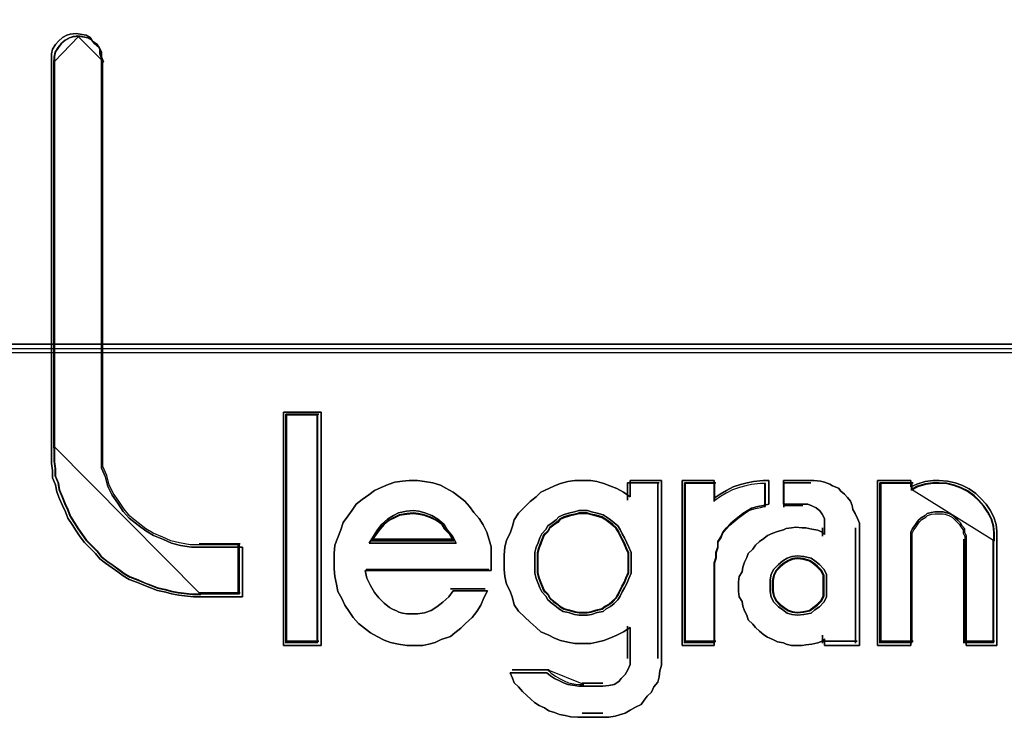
# Model space of a CAD drawing. Header units: millimetres. Extents: x -1290 to 1795, y -4192 to -1311.
# Tile 328 of 656: x 1505.68 to 1507.7, y -3719.06 to -3717.63. Entities that reach past the tile are written whole.
import ezdxf

# ---------------------------------------------------------------- set-up
doc = ezdxf.new("R2010")
doc.units = ezdxf.units.MM
doc.layers.add('30', color=7, linetype='Continuous')
doc.layers.add('45', color=7, linetype='Continuous')
doc.layers.add('Aparatura', color=7, linetype='Continuous', lineweight=13)

# ---------------------------------------------------------------- blocks, each defined once
blk = doc.blocks.new('*U238')
at = {"layer": '45', "color": 7}
for points in [[(694.8097, -438.848961), (694.857937, -438.88439), (694.882056, -438.931629), (694.882056, -438.978867), (694.900145, -439.026106), (694.900145, -443.017762), (694.900145, -443.118144), (694.900145, -443.218526), (694.942352, -443.313003), (694.96647, -443.40748), (695.008678, -443.496053), (695.068974, -443.57872), (695.12324, -443.661388), (695.183536, -443.732245), (695.273981, -443.803103), (695.352366, -443.862151), (695.430751, -443.90939), (695.533254, -443.950724), (695.617669, -443.986153), (695.708113, -444.009772), (695.822676, -444.027486), (695.925179, -444.027486), (696.341223, -444.027486), (696.341223, -444.535301), (695.925179, -444.535301), (695.840765, -444.535301), (695.780468, -444.529396), (695.690024, -444.517586), (695.617669, -444.505777), (695.557373, -444.488062), (695.472958, -444.470348), (695.412662, -444.446728), (695.334277, -444.417204), (695.267951, -444.38768), (695.183536, -444.358156), (695.12324, -444.322727), (695.068974, -444.281393), (695.008678, -444.24006), (694.942352, -444.192821), (694.882056, -444.145583), (694.839848, -444.092439), (694.785582, -444.039296), (694.725286, -443.980248), (694.683078, -443.9212), (694.640871, -443.862151), (694.598664, -443.797198), (694.556457, -443.732245), (694.532338, -443.667292), (694.50219, -443.602339), (694.472042, -443.531482), (694.441894, -443.460624), (694.429835, -443.389766), (694.399687, -443.318908), (694.399687, -443.242146), (694.387627, -443.171288), (694.387627, -443.094525), (694.387627, -443.017762), (694.387627, -439.026106), (694.387627, -438.978867), (694.399687, -438.931629), (694.429835, -438.88439), (694.459983, -438.848961), (694.50219, -438.813532), (694.544397, -438.789913), (694.580575, -438.778103), (694.640871, -438.772198), (694.683078, -438.778103), (694.743375, -438.789913), (694.785582, -438.813532), (694.8097, -438.848961)], [(695.189174, -443.71023), (695.130757, -443.640123), (695.078181, -443.558331), (695.019764, -443.476539), (694.978872, -443.388905), (694.955505, -443.295429), (694.914613, -443.201952), (694.914613, -443.102634), (694.914613, -443.003315), (694.914613, -439.053937), (694.897088, -439.007199), (694.897088, -438.960461), (694.873721, -438.913723), (694.826988, -438.878669), (694.803621, -438.843615), (694.762729, -438.820246), (694.704312, -438.808562), (694.66342, -438.80272), (694.605003, -438.808562), (694.569953, -438.820246), (694.529061, -438.843615), (694.488169, -438.878669), (694.45896, -438.913723), (694.429752, -438.960461), (694.418068, -439.007199), (694.418068, -439.053937), (694.418068, -443.003315), (694.418068, -443.079265), (694.418068, -443.155214), (694.429752, -443.225321), (694.429752, -443.301271), (694.45896, -443.371378), (694.470644, -443.441486), (694.499852, -443.511593), (694.529061, -443.5817), (694.558269, -443.645965), (694.581636, -443.71023), (694.622528, -443.774495), (694.66342, -443.83876), (694.704312, -443.897183), (694.745204, -443.955606), (694.803621, -444.014028), (694.856196, -444.066609), (694.897088, -444.119189), (694.955505, -444.165928), (695.019764, -444.212666), (695.078181, -444.253562), (695.130757, -444.294458), (695.189174, -444.329511), (695.270958, -444.358723), (695.335216, -444.387934), (695.411159, -444.417145), (695.469576, -444.440515), (695.55136, -444.458041), (695.609777, -444.475568), (695.679877, -444.487253), (695.767503, -444.498937), (695.82592, -444.50478), (695.907704, -444.50478), (696.310782, -444.50478), (696.310782, -444.002344), (695.907704, -444.002344), (695.808395, -444.002344), (695.697402, -443.984817), (695.609777, -443.961448), (695.527993, -443.926394), (695.428684, -443.885498), (695.352742, -443.83876), (695.276799, -443.780337), (695.189174, -443.71023)], [(697.147013, -442.644788), (697.147013, -445.032615), (696.762025, -445.032615), (696.762025, -442.644788), (697.147013, -442.644788)], [(697.147013, -445.032615), (697.147013, -442.644788), (696.762025, -442.644788), (696.762025, -445.032615), (697.147013, -445.032615)], [(697.147013, -442.644788), (696.762025, -442.644788), (696.762025, -445.032615), (697.147013, -445.032615), (697.147013, -442.644788)], [(697.147013, -445.032615), (697.147013, -442.644788), (696.762025, -442.644788), (696.762025, -445.032615), (697.147013, -445.032615)], [(696.785303, -442.668127), (696.785303, -445.009275), (696.785303, -442.668127)], [(696.785303, -442.668127), (697.123735, -442.668127), (696.785303, -442.668127)], [(697.114782, -445.002094), (697.114782, -442.675309), (696.792465, -442.675309), (696.792465, -445.002094), (697.114782, -445.002094)], [(697.114782, -442.675309), (696.792465, -442.675309), (696.792465, -445.002094), (697.114782, -445.002094), (697.114782, -442.675309)], [(697.114782, -445.002094), (697.114782, -442.675309), (696.792465, -442.675309), (696.792465, -445.002094), (697.114782, -445.002094)], [(697.105829, -442.668127), (697.105829, -445.009275), (697.105829, -442.668127)], [(698.205069, -443.357119), (698.290151, -443.36926), (698.369157, -443.393543), (698.423853, -443.423896), (698.496781, -443.46639), (698.557555, -443.508885), (698.618328, -443.55745), (698.666947, -443.612086), (698.709488, -443.672792), (698.764184, -443.733499), (698.806726, -443.800276), (698.84319, -443.873123), (698.867499, -443.952041), (698.885731, -444.024889), (698.885731, -444.103807), (698.885731, -444.188796), (698.885731, -444.267715), (697.597334, -444.267715), (697.615566, -444.346633), (697.65203, -444.419481), (697.694571, -444.492328), (697.737113, -444.546964), (697.791809, -444.6016), (697.846505, -444.644094), (697.876892, -444.662306), (697.919433, -444.680518), (697.943743, -444.692659), (697.980207, -444.704801), (698.022748, -444.710871), (698.06529, -444.710871), (698.089599, -444.710871), (698.13214, -444.710871), (698.205069, -444.69873), (698.271919, -444.674447), (698.332693, -444.638024), (698.393466, -444.589458), (698.45424, -444.534823), (698.496781, -444.474116), (698.849267, -444.474116), (698.812803, -444.546964), (698.782416, -444.619812), (698.739875, -444.686589), (698.691256, -444.747295), (698.624405, -444.808001), (698.575787, -444.856567), (698.515013, -444.905132), (698.472472, -444.941555), (698.375234, -444.971909), (698.314461, -445.002262), (698.24761, -445.020474), (698.186836, -445.032615), (698.089599, -445.032615), (698.022748, -445.032615), (697.937665, -445.020474), (697.85866, -445.002262), (697.791809, -444.977979), (697.718881, -444.941555), (697.65203, -444.905132), (697.591257, -444.856567), (697.530483, -444.808001), (697.475787, -444.747295), (697.433246, -444.686589), (697.390704, -444.619812), (697.360317, -444.553035), (697.317776, -444.480187), (697.305621, -444.407339), (697.287389, -444.328421), (697.281312, -444.249503), (697.281312, -444.170584), (697.281312, -444.091666), (697.287389, -444.006677), (697.317776, -443.927759), (697.348163, -443.848841), (697.372472, -443.775993), (697.421091, -443.709216), (697.463632, -443.64851), (697.506174, -443.587803), (697.566947, -443.539238), (697.633798, -443.490673), (697.694571, -443.448179), (697.761422, -443.417825), (697.83435, -443.387472), (697.901201, -443.36319), (697.980207, -443.351048), (698.047058, -443.344978), (698.13214, -443.344978), (698.205069, -443.357119)], [(698.205069, -443.357119), (698.13214, -443.344978), (698.047058, -443.344978), (697.980207, -443.351048), (697.901201, -443.36319), (697.83435, -443.387472), (697.761422, -443.417825), (697.694571, -443.448179), (697.633798, -443.490673), (697.566947, -443.539238), (697.506174, -443.587803), (697.463632, -443.64851), (697.421091, -443.709216), (697.372472, -443.775993), (697.348163, -443.848841), (697.317776, -443.927759), (697.287389, -444.006677), (697.281312, -444.091666), (697.281312, -444.170584), (697.281312, -444.249503), (697.287389, -444.328421), (697.305621, -444.407339), (697.317776, -444.480187), (697.360317, -444.553035), (697.390704, -444.619812), (697.433246, -444.686589), (697.475787, -444.747295), (697.530483, -444.808001), (697.591257, -444.856567), (697.65203, -444.905132), (697.718881, -444.941555), (697.791809, -444.977979), (697.85866, -445.002262), (697.937665, -445.020474), (698.022748, -445.032615), (698.089599, -445.032615), (698.186836, -445.032615), (698.24761, -445.020474), (698.314461, -445.002262), (698.375234, -444.971909), (698.472472, -444.941555), (698.515013, -444.905132), (698.575787, -444.856567), (698.624405, -444.808001), (698.691256, -444.747295), (698.739875, -444.686589), (698.782416, -444.619812), (698.812803, -444.546964), (698.849267, -444.474116), (698.496781, -444.474116), (698.45424, -444.534823), (698.393466, -444.589458), (698.332693, -444.638024), (698.271919, -444.674447), (698.205069, -444.69873), (698.13214, -444.710871), (698.089599, -444.710871), (698.06529, -444.710871), (698.022748, -444.710871), (697.980207, -444.704801), (697.943743, -444.692659), (697.919433, -444.680518), (697.876892, -444.662306), (697.846505, -444.644094), (697.791809, -444.6016), (697.737113, -444.546964), (697.694571, -444.492328), (697.65203, -444.419481), (697.615566, -444.346633), (697.597334, -444.267715), (698.885731, -444.267715), (698.885731, -444.188796), (698.885731, -444.103807), (698.885731, -444.024889), (698.867499, -443.952041), (698.84319, -443.873123), (698.806726, -443.800276), (698.764184, -443.733499), (698.709488, -443.672792), (698.666947, -443.612086), (698.618328, -443.55745), (698.557555, -443.508885), (698.496781, -443.46639), (698.423853, -443.423896), (698.369157, -443.393543), (698.290151, -443.36926), (698.205069, -443.357119)], [(698.047058, -443.344978), (697.980207, -443.351048), (697.901201, -443.36319), (697.83435, -443.387472), (697.761422, -443.417825), (697.694571, -443.448179), (697.633798, -443.490673), (697.566947, -443.539238), (697.506174, -443.587803), (697.463632, -443.64851), (697.421091, -443.709216), (697.372472, -443.775993), (697.348163, -443.848841), (697.317776, -443.927759), (697.287389, -444.006677), (697.281312, -444.091666), (697.281312, -444.170584), (697.281312, -444.249503), (697.287389, -444.328421), (697.305621, -444.407339), (697.317776, -444.480187), (697.360317, -444.553035), (697.390704, -444.619812), (697.433246, -444.686589), (697.475787, -444.747295), (697.530483, -444.808001), (697.591257, -444.856567), (697.65203, -444.905132), (697.718881, -444.941555), (697.791809, -444.977979), (697.85866, -445.002262), (697.937665, -445.020474), (698.022748, -445.032615), (698.089599, -445.032615), (698.186836, -445.032615), (698.24761, -445.020474), (698.314461, -445.002262), (698.375234, -444.971909), (698.472472, -444.941555), (698.515013, -444.905132), (698.575787, -444.856567), (698.624405, -444.808001), (698.691256, -444.747295), (698.739875, -444.686589), (698.782416, -444.619812), (698.812803, -444.546964), (698.849267, -444.474116), (698.496781, -444.474116), (698.45424, -444.534823), (698.393466, -444.589458), (698.332693, -444.638024), (698.271919, -444.674447), (698.205069, -444.69873), (698.13214, -444.710871), (698.089599, -444.710871), (698.06529, -444.710871), (698.022748, -444.710871), (697.980207, -444.704801), (697.943743, -444.692659), (697.919433, -444.680518), (697.876892, -444.662306), (697.846505, -444.644094), (697.791809, -444.6016), (697.737113, -444.546964), (697.694571, -444.492328), (697.65203, -444.419481), (697.615566, -444.346633), (697.597334, -444.267715), (698.885731, -444.267715), (698.885731, -444.188796), (698.885731, -444.103807), (698.885731, -444.024889), (698.867499, -443.952041), (698.84319, -443.873123), (698.806726, -443.800276), (698.764184, -443.733499), (698.709488, -443.672792), (698.666947, -443.612086), (698.618328, -443.55745), (698.557555, -443.508885), (698.496781, -443.46639), (698.423853, -443.423896), (698.369157, -443.393543), (698.290151, -443.36926), (698.205069, -443.357119), (698.13214, -443.344978), (698.047058, -443.344978)], [(697.737113, -444.546964), (697.694571, -444.492328), (697.65203, -444.419481), (697.615566, -444.346633), (697.597334, -444.267715), (698.885731, -444.267715), (698.885731, -444.188796), (698.885731, -444.103807), (698.885731, -444.024889), (698.867499, -443.952041), (698.84319, -443.873123), (698.806726, -443.800276), (698.764184, -443.733499), (698.709488, -443.672792), (698.666947, -443.612086), (698.618328, -443.55745), (698.557555, -443.508885), (698.496781, -443.46639), (698.423853, -443.423896), (698.369157, -443.393543), (698.290151, -443.36926), (698.205069, -443.357119), (698.13214, -443.344978), (698.047058, -443.344978), (697.980207, -443.351048), (697.901201, -443.36319), (697.83435, -443.387472), (697.761422, -443.417825), (697.694571, -443.448179), (697.633798, -443.490673), (697.566947, -443.539238), (697.506174, -443.587803), (697.463632, -443.64851), (697.421091, -443.709216), (697.372472, -443.775993), (697.348163, -443.848841), (697.317776, -443.927759), (697.287389, -444.006677), (697.281312, -444.091666), (697.281312, -444.170584), (697.281312, -444.249503), (697.287389, -444.328421), (697.305621, -444.407339), (697.317776, -444.480187), (697.360317, -444.553035), (697.390704, -444.619812), (697.433246, -444.686589), (697.475787, -444.747295), (697.530483, -444.808001), (697.591257, -444.856567), (697.65203, -444.905132), (697.718881, -444.941555), (697.791809, -444.977979), (697.85866, -445.002262), (697.937665, -445.020474), (698.022748, -445.032615), (698.089599, -445.032615), (698.186836, -445.032615), (698.24761, -445.020474), (698.314461, -445.002262), (698.375234, -444.971909), (698.472472, -444.941555), (698.515013, -444.905132), (698.575787, -444.856567), (698.624405, -444.808001), (698.691256, -444.747295), (698.739875, -444.686589), (698.782416, -444.619812), (698.812803, -444.546964), (698.849267, -444.474116), (698.496781, -444.474116), (698.45424, -444.534823), (698.393466, -444.589458), (698.332693, -444.638024), (698.271919, -444.674447), (698.205069, -444.69873), (698.13214, -444.710871), (698.089599, -444.710871), (698.06529, -444.710871), (698.022748, -444.710871), (697.980207, -444.704801), (697.943743, -444.692659), (697.919433, -444.680518), (697.876892, -444.662306), (697.846505, -444.644094), (697.791809, -444.6016), (697.737113, -444.546964)], [(699.536378, -445.372756), (699.584975, -445.396753), (699.627498, -445.414751), (699.670021, -445.432749), (699.742917, -445.444748), (699.78544, -445.450747), (699.827963, -445.450747), (700.028427, -445.450747), (700.089174, -445.444748), (700.143846, -445.432749), (700.192444, -445.402752), (700.216742, -445.372756), (700.259265, -445.33076), (700.283564, -445.282765), (700.307863, -445.228771), (700.307863, -445.174777), (700.307863, -444.850813), (700.241041, -444.892808), (700.17422, -444.928804), (700.101323, -444.958801), (700.040577, -444.982798), (699.96768, -445.000796), (699.906934, -445.012795), (699.827963, -445.012795), (699.742917, -445.012795), (699.670021, -445.000796), (699.597125, -444.982798), (699.536378, -444.958801), (699.475631, -444.928804), (699.39666, -444.892808), (699.348063, -444.850813), (699.287316, -444.796819), (699.232644, -444.742825), (699.165822, -444.682831), (699.123299, -444.616838), (699.105075, -444.544846), (699.080777, -444.478853), (699.044328, -444.406861), (699.026104, -444.32887), (699.02003, -444.256878), (699.02003, -444.178886), (699.02003, -444.106894), (699.026104, -444.028903), (699.044328, -443.956911), (699.080777, -443.884919), (699.105075, -443.812926), (699.123299, -443.746934), (699.165822, -443.680941), (699.232644, -443.614948), (699.287316, -443.560954), (699.348063, -443.512959), (699.39666, -443.464965), (699.475631, -443.428968), (699.536378, -443.398972), (699.597125, -443.374974), (699.670021, -443.356976), (699.742917, -443.344978), (699.827963, -443.344978), (699.906934, -443.344978), (699.96768, -443.356976), (700.040577, -443.374974), (700.101323, -443.398972), (700.17422, -443.428968), (700.241041, -443.464965), (700.307863, -443.512959), (700.307863, -443.344978), (700.629821, -443.344978), (700.629821, -445.174777), (700.629821, -445.234771), (700.611597, -445.294764), (700.605522, -445.354758), (700.593373, -445.408752), (700.55085, -445.456746), (700.526551, -445.51074), (700.484028, -445.552736), (700.453655, -445.594731), (700.423282, -445.636727), (700.362535, -445.666723), (700.307863, -445.69672), (700.259265, -445.726717), (700.198518, -445.744715), (700.155996, -445.756714), (700.089174, -445.768712), (700.028427, -445.768712), (699.827963, -445.768712), (699.77329, -445.768712), (699.700394, -445.762713), (699.645722, -445.750714), (699.584975, -445.738716), (699.536378, -445.720717), (699.475631, -445.702719), (699.433108, -445.672723), (699.378436, -445.648725), (699.329839, -445.618729), (699.29339, -445.582733), (699.250868, -445.546737), (699.208345, -445.504741), (699.165822, -445.456746), (699.123299, -445.414751), (699.105075, -445.366756), (699.080777, -445.312762), (699.457407, -445.312762), (699.493855, -445.342759), (699.536378, -445.372756)], [(700.629821, -445.174777), (700.629821, -443.344978), (700.307863, -443.344978), (700.307863, -443.512959), (700.241041, -443.464965), (700.17422, -443.428968), (700.101323, -443.398972), (700.040577, -443.374974), (699.96768, -443.356976), (699.906934, -443.344978), (699.827963, -443.344978), (699.742917, -443.344978), (699.670021, -443.356976), (699.597125, -443.374974), (699.536378, -443.398972), (699.475631, -443.428968), (699.39666, -443.464965), (699.348063, -443.512959), (699.287316, -443.560954), (699.232644, -443.614948), (699.165822, -443.680941), (699.123299, -443.746934), (699.105075, -443.812926), (699.080777, -443.884919), (699.044328, -443.956911), (699.026104, -444.028903), (699.02003, -444.106894), (699.02003, -444.178886), (699.02003, -444.256878), (699.026104, -444.32887), (699.044328, -444.406861), (699.080777, -444.478853), (699.105075, -444.544846), (699.123299, -444.616838), (699.165822, -444.682831), (699.232644, -444.742825), (699.287316, -444.796819), (699.348063, -444.850813), (699.39666, -444.892808), (699.475631, -444.928804), (699.536378, -444.958801), (699.597125, -444.982798), (699.670021, -445.000796), (699.742917, -445.012795), (699.827963, -445.012795), (699.906934, -445.012795), (699.96768, -445.000796), (700.040577, -444.982798), (700.101323, -444.958801), (700.17422, -444.928804), (700.241041, -444.892808), (700.307863, -444.850813), (700.307863, -445.174777), (700.307863, -445.228771), (700.283564, -445.282765), (700.259265, -445.33076), (700.216742, -445.372756), (700.192444, -445.402752), (700.143846, -445.432749), (700.089174, -445.444748), (700.028427, -445.450747), (699.827963, -445.450747), (699.78544, -445.450747), (699.742917, -445.444748), (699.670021, -445.432749), (699.627498, -445.414751), (699.584975, -445.396753), (699.536378, -445.372756), (699.493855, -445.342759), (699.457407, -445.312762), (699.080777, -445.312762), (699.105075, -445.366756), (699.123299, -445.414751), (699.165822, -445.456746), (699.208345, -445.504741), (699.250868, -445.546737), (699.29339, -445.582733), (699.329839, -445.618729), (699.378436, -445.648725), (699.433108, -445.672723), (699.475631, -445.702719), (699.536378, -445.720717), (699.584975, -445.738716), (699.645722, -445.750714), (699.700394, -445.762713), (699.77329, -445.768712), (699.827963, -445.768712), (700.028427, -445.768712), (700.089174, -445.768712), (700.155996, -445.756714), (700.198518, -445.744715), (700.259265, -445.726717), (700.307863, -445.69672), (700.362535, -445.666723), (700.423282, -445.636727), (700.453655, -445.594731), (700.484028, -445.552736), (700.526551, -445.51074), (700.55085, -445.456746), (700.593373, -445.408752), (700.605522, -445.354758), (700.611597, -445.294764), (700.629821, -445.234771), (700.629821, -445.174777)], [(700.841117, -443.344978), (701.168005, -443.344978), (701.168005, -443.527097), (701.230868, -443.484602), (701.293732, -443.448179), (701.362881, -443.411755), (701.438317, -443.387472), (701.507466, -443.36926), (701.570329, -443.357119), (701.67091, -443.344978), (701.727487, -443.344978), (701.727487, -443.587803), (701.67091, -443.599944), (701.614334, -443.612086), (701.55147, -443.630298), (701.507466, -443.65458), (701.463462, -443.684933), (701.425744, -443.715287), (701.375454, -443.75171), (701.331449, -443.788134), (701.293732, -443.830629), (701.256014, -443.873123), (701.237155, -443.921688), (701.205723, -443.970253), (701.205723, -444.024889), (701.186864, -444.079525), (701.186864, -444.134161), (701.168005, -444.188796), (701.168005, -445.032615), (700.841117, -445.032615), (700.841117, -443.344978)], [(701.425744, -443.715287), (701.463462, -443.684933), (701.507466, -443.65458), (701.55147, -443.630298), (701.614334, -443.612086), (701.67091, -443.599944), (701.727487, -443.587803), (701.727487, -443.344978), (701.67091, -443.344978), (701.570329, -443.357119), (701.507466, -443.36926), (701.438317, -443.387472), (701.362881, -443.411755), (701.293732, -443.448179), (701.230868, -443.484602), (701.168005, -443.527097), (701.168005, -443.344978), (700.841117, -443.344978), (700.841117, -445.032615), (701.168005, -445.032615), (701.168005, -444.188796), (701.186864, -444.134161), (701.186864, -444.079525), (701.205723, -444.024889), (701.205723, -443.970253), (701.237155, -443.921688), (701.256014, -443.873123), (701.293732, -443.830629), (701.331449, -443.788134), (701.375454, -443.75171), (701.425744, -443.715287)], [(702.655042, -443.824558), (702.655042, -445.032615), (702.298, -445.032615), (702.298, -444.965838), (702.273376, -444.990121), (702.230285, -445.008333), (702.168726, -445.020474), (702.107167, -445.026544), (702.070231, -445.032615), (702.002516, -445.032615), (701.959425, -445.032615), (701.904022, -445.020474), (701.879398, -445.008333), (701.817839, -444.996191), (701.768592, -444.971909), (701.713189, -444.947626), (701.676253, -444.923344), (701.633162, -444.88692), (701.590071, -444.850496), (701.565447, -444.814072), (701.5162, -444.771578), (701.503888, -444.723013), (701.479264, -444.680518), (701.460797, -444.631953), (701.454641, -444.583388), (701.423861, -444.534823), (701.417705, -444.480187), (701.417705, -444.431622), (701.417705, -444.383057), (701.423861, -444.328421), (701.454641, -444.279856), (701.460797, -444.231291), (701.479264, -444.182726), (701.503888, -444.134161), (701.5162, -444.091666), (701.565447, -444.049172), (701.590071, -444.006677), (701.633162, -443.970253), (701.676253, -443.9399), (701.713189, -443.909547), (701.768592, -443.885264), (701.817839, -443.867053), (701.879398, -443.848841), (701.904022, -443.836699), (701.959425, -443.830629), (702.002516, -443.824558), (702.070231, -443.830629), (702.107167, -443.830629), (702.168726, -443.84277), (702.230285, -443.854911), (702.273376, -443.873123), (702.298, -443.897406), (702.298, -443.824558), (702.298, -443.782064), (702.298, -443.733499), (702.273376, -443.691004), (702.248752, -443.65458), (702.211817, -443.624227), (702.168726, -443.606015), (702.125634, -443.587803), (702.070231, -443.587803), (701.879398, -443.587803), (701.879398, -443.344978), (702.156414, -443.344978), (702.187193, -443.344978), (702.254908, -443.351048), (702.298, -443.36319), (702.353403, -443.381401), (702.378026, -443.399613), (702.439585, -443.423896), (702.464209, -443.454249), (702.501144, -443.484602), (702.531924, -443.521026), (702.562703, -443.55745), (702.581171, -443.599944), (702.587327, -443.642439), (702.611951, -443.684933), (702.636574, -443.733499), (702.655042, -443.782064), (702.655042, -443.824558)], [(702.464209, -443.454249), (702.439585, -443.423896), (702.378026, -443.399613), (702.353403, -443.381401), (702.298, -443.36319), (702.254908, -443.351048), (702.187193, -443.344978), (702.156414, -443.344978), (701.879398, -443.344978), (701.879398, -443.587803), (702.070231, -443.587803), (702.125634, -443.587803), (702.168726, -443.606015), (702.211817, -443.624227), (702.248752, -443.65458), (702.273376, -443.691004), (702.298, -443.733499), (702.298, -443.782064), (702.298, -443.824558), (702.298, -443.897406), (702.273376, -443.873123), (702.230285, -443.854911), (702.168726, -443.84277), (702.107167, -443.830629), (702.070231, -443.830629), (702.002516, -443.824558), (701.959425, -443.830629), (701.904022, -443.836699), (701.879398, -443.848841), (701.817839, -443.867053), (701.768592, -443.885264), (701.713189, -443.909547), (701.676253, -443.9399), (701.633162, -443.970253), (701.590071, -444.006677), (701.565447, -444.049172), (701.5162, -444.091666), (701.503888, -444.134161), (701.479264, -444.182726), (701.460797, -444.231291), (701.454641, -444.279856), (701.423861, -444.328421), (701.417705, -444.383057), (701.417705, -444.431622), (701.417705, -444.480187), (701.423861, -444.534823), (701.454641, -444.583388), (701.460797, -444.631953), (701.479264, -444.680518), (701.503888, -444.723013), (701.5162, -444.771578), (701.565447, -444.814072), (701.590071, -444.850496), (701.633162, -444.88692), (701.676253, -444.923344), (701.713189, -444.947626), (701.768592, -444.971909), (701.817839, -444.996191), (701.879398, -445.008333), (701.904022, -445.020474), (701.959425, -445.032615), (702.002516, -445.032615), (702.070231, -445.032615), (702.107167, -445.026544), (702.168726, -445.020474), (702.230285, -445.008333), (702.273376, -444.990121), (702.298, -444.965838), (702.298, -445.032615), (702.655042, -445.032615), (702.655042, -443.824558), (702.655042, -443.782064), (702.636574, -443.733499), (702.611951, -443.684933), (702.587327, -443.642439), (702.581171, -443.599944), (702.562703, -443.55745), (702.531924, -443.521026), (702.501144, -443.484602), (702.464209, -443.454249)], [(703.18, -443.411755), (703.241587, -443.381401), (703.32781, -443.357119), (703.407873, -443.344978), (703.469461, -443.344978), (703.555683, -443.351048), (703.635747, -443.36926), (703.703493, -443.393543), (703.777397, -443.429967), (703.845144, -443.478532), (703.894414, -443.527097), (703.949842, -443.587803), (703.992953, -443.64851), (704.029906, -443.721357), (704.054541, -443.794205), (704.060699, -443.867053), (704.060699, -443.945971), (704.060699, -445.032615), (703.746604, -445.032615), (703.746604, -443.945971), (703.746604, -443.909547), (703.728128, -443.873123), (703.728128, -443.836699), (703.703493, -443.806346), (703.685016, -443.775993), (703.660381, -443.75171), (703.635747, -443.727428), (703.611112, -443.703145), (703.574159, -443.684933), (703.531048, -443.672792), (703.512572, -443.666721), (703.463302, -443.666721), (703.426349, -443.666721), (703.389397, -443.672792), (703.346286, -443.684933), (703.32781, -443.703145), (703.284698, -443.727428), (703.260063, -443.75171), (703.241587, -443.775993), (703.223111, -443.806346), (703.198476, -443.836699), (703.18, -443.873123), (703.18, -443.909547), (703.18, -443.945971), (703.18, -445.032615), (702.841269, -445.032615), (702.841269, -443.344978), (703.18, -443.344978), (703.18, -443.411755)], [(703.992953, -443.64851), (703.949842, -443.587803), (703.894414, -443.527097), (703.845144, -443.478532), (703.777397, -443.429967), (703.703493, -443.393543), (703.635747, -443.36926), (703.555683, -443.351048), (703.469461, -443.344978), (703.407873, -443.344978), (703.32781, -443.357119), (703.241587, -443.381401), (703.18, -443.411755), (703.18, -443.344978), (702.841269, -443.344978), (702.841269, -445.032615), (703.18, -445.032615), (703.18, -443.945971), (703.18, -443.909547), (703.18, -443.873123), (703.198476, -443.836699), (703.223111, -443.806346), (703.241587, -443.775993), (703.260063, -443.75171), (703.284698, -443.727428), (703.32781, -443.703145), (703.346286, -443.684933), (703.389397, -443.672792), (703.426349, -443.666721), (703.463302, -443.666721), (703.512572, -443.666721), (703.531048, -443.672792), (703.574159, -443.684933), (703.611112, -443.703145), (703.635747, -443.727428), (703.660381, -443.75171), (703.685016, -443.775993), (703.703493, -443.806346), (703.728128, -443.836699), (703.728128, -443.873123), (703.746604, -443.909547), (703.746604, -443.945971), (703.746604, -445.032615), (704.060699, -445.032615), (704.060699, -443.945971), (704.060699, -443.867053), (704.054541, -443.794205), (704.029906, -443.721357), (703.992953, -443.64851)], [(700.280645, -443.368317), (700.280645, -443.547853), (700.280645, -443.368317)], [(700.280645, -443.368317), (700.606542, -443.368317), (700.280645, -443.368317)], [(700.590427, -443.368317), (700.590427, -445.167267), (700.590427, -443.368317)], [(700.864396, -443.368317), (700.864396, -445.009275), (700.864396, -443.368317)], [(700.864396, -443.368317), (701.184921, -443.368317), (700.864396, -443.368317)], [(701.414848, -443.732414), (701.449899, -443.703158), (701.490792, -443.673903), (701.531684, -443.650499), (701.590103, -443.632945), (701.642679, -443.621243), (701.695255, -443.609541), (701.695255, -443.375499), (701.642679, -443.375499), (701.54921, -443.387201), (701.490792, -443.398903), (701.426532, -443.416456), (701.35643, -443.43986), (701.29217, -443.474967), (701.233751, -443.510073), (701.175333, -443.551031), (701.175333, -443.375499), (700.871558, -443.375499), (700.871558, -445.002094), (701.175333, -445.002094), (701.175333, -444.188796), (701.192859, -444.136137), (701.192859, -444.083477), (701.210384, -444.030818), (701.210384, -443.978158), (701.239593, -443.93135), (701.257119, -443.884541), (701.29217, -443.843584), (701.327221, -443.802626), (701.368113, -443.76752), (701.414848, -443.732414)], [(701.167015, -443.368317), (701.167015, -443.560421), (701.167015, -443.368317)], [(701.686302, -443.368317), (701.686302, -443.619668), (701.686302, -443.368317)], [(701.879692, -443.368317), (701.879692, -443.619668), (701.879692, -443.368317)], [(702.159033, -443.368317), (701.879692, -443.368317), (702.159033, -443.368317)], [(702.864548, -443.368317), (702.864548, -445.009275), (702.864548, -443.368317)], [(702.864548, -443.368317), (703.20298, -443.368317), (702.864548, -443.368317)], [(703.965994, -443.668052), (703.925099, -443.609541), (703.872519, -443.551031), (703.825781, -443.504222), (703.761517, -443.457414), (703.69141, -443.422307), (703.627146, -443.398903), (703.551197, -443.38135), (703.469406, -443.375499), (703.410984, -443.375499), (703.335035, -443.387201), (703.253245, -443.410605), (703.194822, -443.43986), (703.194822, -443.375499), (702.873501, -443.375499), (702.873501, -445.002094), (703.194822, -445.002094), (703.194822, -443.954754), (703.194822, -443.919648), (703.194822, -443.884541), (703.212349, -443.849435), (703.235718, -443.820179), (703.253245, -443.790924), (703.270771, -443.76752), (703.29414, -443.744116), (703.335035, -443.720711), (703.352562, -443.703158), (703.393458, -443.691456), (703.428511, -443.685605), (703.463564, -443.685605), (703.510302, -443.685605), (703.527828, -443.691456), (703.568724, -443.703158), (703.603777, -443.720711), (703.627146, -443.744116), (703.650515, -443.76752), (703.673884, -443.790924), (703.69141, -443.820179), (703.714779, -443.849435), (703.714779, -443.884541), (703.732306, -443.919648), (703.732306, -443.954754), (703.732306, -445.002094), (704.030258, -445.002094), (704.030258, -443.954754), (704.030258, -443.87869), (704.024416, -443.808477), (704.001047, -443.738265), (703.965994, -443.668052)], [(704.037421, -443.962581), (704.037421, -443.884546), (704.031473, -443.812515), (704.007681, -443.740483), (703.971994, -443.668451), (703.930358, -443.608424), (703.876826, -443.548397), (703.829243, -443.500376), (703.763815, -443.452355), (703.69244, -443.416339), (703.627012, -443.392328), (703.549689, -443.37432), (703.466418, -443.368317), (703.406938, -443.368317), (703.329615, -443.380323), (703.246344, -443.404333), (703.186864, -443.434347), (704.037421, -443.962581)], [(703.186864, -443.368317), (703.186864, -443.449108), (703.186864, -443.368317)], [(701.879692, -443.601714), (702.076663, -443.601714), (701.879692, -443.601714)], [(698.529393, -443.985921), (698.491713, -443.913716), (698.435194, -443.848732), (698.403795, -443.790968), (698.340996, -443.740425), (698.278198, -443.704323), (698.209119, -443.675441), (698.14632, -443.661), (698.089801, -443.653779), (698.020723, -443.661), (697.939085, -443.675441), (697.888846, -443.704323), (697.826047, -443.740425), (697.769528, -443.790968), (697.725569, -443.848732), (697.68161, -443.913716), (697.637651, -443.985921), (698.529393, -443.985921)], [(698.089801, -443.653779), (698.14632, -443.661), (698.209119, -443.675441), (698.278198, -443.704323), (698.340996, -443.740425), (698.403795, -443.790968), (698.435194, -443.848732), (698.491713, -443.913716), (698.529393, -443.985921), (697.637651, -443.985921), (697.68161, -443.913716), (697.725569, -443.848732), (697.769528, -443.790968), (697.826047, -443.740425), (697.888846, -443.704323), (697.939085, -443.675441), (698.020723, -443.661), (698.089801, -443.653779)], [(698.089801, -443.653779), (698.14632, -443.661), (698.209119, -443.675441), (698.278198, -443.704323), (698.340996, -443.740425), (698.403795, -443.790968), (698.435194, -443.848732), (698.491713, -443.913716), (698.529393, -443.985921), (697.637651, -443.985921), (697.68161, -443.913716), (697.725569, -443.848732), (697.769528, -443.790968), (697.826047, -443.740425), (697.888846, -443.704323), (697.939085, -443.675441), (698.020723, -443.661), (698.089801, -443.653779)], [(698.529393, -443.985921), (697.637651, -443.985921), (697.68161, -443.913716), (697.725569, -443.848732), (697.769528, -443.790968), (697.826047, -443.740425), (697.888846, -443.704323), (697.939085, -443.675441), (698.020723, -443.661), (698.089801, -443.653779), (698.14632, -443.661), (698.209119, -443.675441), (698.278198, -443.704323), (698.340996, -443.740425), (698.403795, -443.790968), (698.435194, -443.848732), (698.491713, -443.913716), (698.529393, -443.985921)], [(698.506114, -443.962581), (698.470402, -443.900524), (698.416834, -443.844673), (698.387074, -443.795027), (698.327554, -443.751587), (698.268034, -443.720559), (698.202562, -443.695736), (698.143042, -443.683325), (698.089474, -443.677119), (698.024002, -443.683325), (697.946625, -443.695736), (697.899009, -443.720559), (697.839489, -443.751587), (697.785921, -443.795027), (697.744257, -443.844673), (697.702593, -443.900524), (697.660929, -443.962581), (698.506114, -443.962581)], [(698.498952, -443.9554), (698.463845, -443.896855), (698.411185, -443.844166), (698.381929, -443.79733), (698.323418, -443.756349), (698.264907, -443.727077), (698.200544, -443.703659), (698.142033, -443.69195), (698.089373, -443.686096), (698.02501, -443.69195), (697.948946, -443.703659), (697.902137, -443.727077), (697.843625, -443.756349), (697.790965, -443.79733), (697.750007, -443.844166), (697.709049, -443.896855), (697.668092, -443.9554), (698.498952, -443.9554)], [(700.320039, -444.187899), (700.320039, -444.132002), (700.320039, -444.082317), (700.295106, -444.026421), (700.276406, -443.982946), (700.251473, -443.93326), (700.22654, -443.889786), (700.20784, -443.846311), (700.182907, -443.809047), (700.145508, -443.777993), (700.108108, -443.74694), (700.064475, -443.715886), (700.033309, -443.697254), (699.970976, -443.678622), (699.914877, -443.666201), (699.871244, -443.653779), (699.827611, -443.653779), (699.783978, -443.653779), (699.740346, -443.666201), (699.678013, -443.678622), (699.621914, -443.697254), (699.578281, -443.715886), (699.553348, -443.74694), (699.509715, -443.777993), (699.466082, -443.809047), (699.447382, -443.846311), (699.403749, -443.889786), (699.38505, -443.93326), (699.36635, -443.982946), (699.34765, -444.026421), (699.335183, -444.082317), (699.335183, -444.132002), (699.335183, -444.187899), (699.335183, -444.243795), (699.335183, -444.29348), (699.34765, -444.349377), (699.36635, -444.399062), (699.38505, -444.442537), (699.403749, -444.486012), (699.447382, -444.529487), (699.466082, -444.566751), (699.509715, -444.604015), (699.553348, -444.635068), (699.578281, -444.659911), (699.621914, -444.684754), (699.678013, -444.697175), (699.740346, -444.715807), (699.783978, -444.722018), (699.827611, -444.722018), (699.871244, -444.722018), (699.914877, -444.715807), (699.970976, -444.697175), (700.033309, -444.684754), (700.064475, -444.659911), (700.108108, -444.635068), (700.145508, -444.604015), (700.182907, -444.566751), (700.20784, -444.529487), (700.22654, -444.486012), (700.251473, -444.442537), (700.276406, -444.399062), (700.295106, -444.349377), (700.320039, -444.29348), (700.320039, -444.243795), (700.320039, -444.187899)], [(699.827611, -443.653779), (699.871244, -443.653779), (699.914877, -443.666201), (699.970976, -443.678622), (700.033309, -443.697254), (700.064475, -443.715886), (700.108108, -443.74694), (700.145508, -443.777993), (700.182907, -443.809047), (700.20784, -443.846311), (700.22654, -443.889786), (700.251473, -443.93326), (700.276406, -443.982946), (700.295106, -444.026421), (700.320039, -444.082317), (700.320039, -444.132002), (700.320039, -444.187899), (700.320039, -444.243795), (700.320039, -444.29348), (700.295106, -444.349377), (700.276406, -444.399062), (700.251473, -444.442537), (700.22654, -444.486012), (700.20784, -444.529487), (700.182907, -444.566751), (700.145508, -444.604015), (700.108108, -444.635068), (700.064475, -444.659911), (700.033309, -444.684754), (699.970976, -444.697175), (699.914877, -444.715807), (699.871244, -444.722018), (699.827611, -444.722018), (699.783978, -444.722018), (699.740346, -444.715807), (699.678013, -444.697175), (699.621914, -444.684754), (699.578281, -444.659911), (699.553348, -444.635068), (699.509715, -444.604015), (699.466082, -444.566751), (699.447382, -444.529487), (699.403749, -444.486012), (699.38505, -444.442537), (699.36635, -444.399062), (699.34765, -444.349377), (699.335183, -444.29348), (699.335183, -444.243795), (699.335183, -444.187899), (699.335183, -444.132002), (699.335183, -444.082317), (699.34765, -444.026421), (699.36635, -443.982946), (699.38505, -443.93326), (699.403749, -443.889786), (699.447382, -443.846311), (699.466082, -443.809047), (699.509715, -443.777993), (699.553348, -443.74694), (699.578281, -443.715886), (699.621914, -443.697254), (699.678013, -443.678622), (699.740346, -443.666201), (699.783978, -443.653779), (699.827611, -443.653779)], [(700.295106, -444.026421), (700.320039, -444.082317), (700.320039, -444.132002), (700.320039, -444.187899), (700.320039, -444.243795), (700.320039, -444.29348), (700.295106, -444.349377), (700.276406, -444.399062), (700.251473, -444.442537), (700.22654, -444.486012), (700.20784, -444.529487), (700.182907, -444.566751), (700.145508, -444.604015), (700.108108, -444.635068), (700.064475, -444.659911), (700.033309, -444.684754), (699.970976, -444.697175), (699.914877, -444.715807), (699.871244, -444.722018), (699.827611, -444.722018), (699.783978, -444.722018), (699.740346, -444.715807), (699.678013, -444.697175), (699.621914, -444.684754), (699.578281, -444.659911), (699.553348, -444.635068), (699.509715, -444.604015), (699.466082, -444.566751), (699.447382, -444.529487), (699.403749, -444.486012), (699.38505, -444.442537), (699.36635, -444.399062), (699.34765, -444.349377), (699.335183, -444.29348), (699.335183, -444.243795), (699.335183, -444.187899), (699.335183, -444.132002), (699.335183, -444.082317), (699.34765, -444.026421), (699.36635, -443.982946), (699.38505, -443.93326), (699.403749, -443.889786), (699.447382, -443.846311), (699.466082, -443.809047), (699.509715, -443.777993), (699.553348, -443.74694), (699.578281, -443.715886), (699.621914, -443.697254), (699.678013, -443.678622), (699.740346, -443.666201), (699.783978, -443.653779), (699.827611, -443.653779), (699.871244, -443.653779), (699.914877, -443.666201), (699.970976, -443.678622), (700.033309, -443.697254), (700.064475, -443.715886), (700.108108, -443.74694), (700.145508, -443.777993), (700.182907, -443.809047), (700.20784, -443.846311), (700.22654, -443.889786), (700.251473, -443.93326), (700.276406, -443.982946), (700.295106, -444.026421)], [(699.827611, -444.698678), (699.869181, -444.698678), (699.910752, -444.692739), (699.964199, -444.674921), (700.023585, -444.663043), (700.053278, -444.639285), (700.094848, -444.615528), (700.13048, -444.585832), (700.166111, -444.550196), (700.189866, -444.51456), (700.207682, -444.472985), (700.231436, -444.43141), (700.25519, -444.389835), (700.273006, -444.34232), (700.296761, -444.288867), (700.296761, -444.241352), (700.296761, -444.187899), (700.296761, -444.134445), (700.296761, -444.086931), (700.273006, -444.033477), (700.25519, -443.991902), (700.231436, -443.944387), (700.207682, -443.902812), (700.189866, -443.861237), (700.166111, -443.825602), (700.13048, -443.795905), (700.094848, -443.766209), (700.053278, -443.736512), (700.023585, -443.718694), (699.964199, -443.700876), (699.910752, -443.688998), (699.869181, -443.677119), (699.827611, -443.677119), (699.786041, -443.677119), (699.744471, -443.688998), (699.685085, -443.700876), (699.631637, -443.718694), (699.590067, -443.736512), (699.566313, -443.766209), (699.524743, -443.795905), (699.483172, -443.825602), (699.465357, -443.861237), (699.423786, -443.902812), (699.405971, -443.944387), (699.388155, -443.991902), (699.370339, -444.033477), (699.358462, -444.086931), (699.358462, -444.134445), (699.358462, -444.187899), (699.358462, -444.241352), (699.358462, -444.288867), (699.370339, -444.34232), (699.388155, -444.389835), (699.405971, -444.43141), (699.423786, -444.472985), (699.465357, -444.51456), (699.483172, -444.550196), (699.524743, -444.585832), (699.566313, -444.615528), (699.590067, -444.639285), (699.631637, -444.663043), (699.685085, -444.674921), (699.744471, -444.692739), (699.786041, -444.698678), (699.827611, -444.698678)], [(700.289598, -444.188796), (700.289598, -444.136188), (700.289598, -444.089425), (700.266206, -444.036817), (700.248662, -443.9959), (700.225271, -443.949137), (700.201879, -443.908219), (700.184335, -443.867302), (700.160943, -443.83223), (700.125856, -443.803003), (700.090768, -443.773776), (700.049833, -443.744549), (700.020593, -443.727013), (699.962114, -443.709477), (699.909482, -443.697787), (699.868547, -443.686096), (699.827611, -443.686096), (699.786676, -443.686096), (699.74574, -443.697787), (699.687261, -443.709477), (699.634629, -443.727013), (699.593694, -443.744549), (699.570302, -443.773776), (699.529367, -443.803003), (699.488431, -443.83223), (699.470887, -443.867302), (699.429952, -443.908219), (699.412408, -443.949137), (699.394864, -443.9959), (699.37732, -444.036817), (699.365624, -444.089425), (699.365624, -444.136188), (699.365624, -444.188796), (699.365624, -444.241405), (699.365624, -444.288167), (699.37732, -444.340776), (699.394864, -444.387538), (699.412408, -444.428456), (699.429952, -444.469373), (699.470887, -444.510291), (699.488431, -444.545363), (699.529367, -444.580435), (699.570302, -444.609662), (699.593694, -444.633043), (699.634629, -444.656425), (699.687261, -444.668115), (699.74574, -444.685652), (699.786676, -444.691497), (699.827611, -444.691497), (699.868547, -444.691497), (699.909482, -444.685652), (699.962114, -444.668115), (700.020593, -444.656425), (700.049833, -444.633043), (700.090768, -444.609662), (700.125856, -444.580435), (700.160943, -444.545363), (700.184335, -444.510291), (700.201879, -444.469373), (700.225271, -444.428456), (700.248662, -444.387538), (700.266206, -444.340776), (700.289598, -444.288167), (700.289598, -444.241405), (700.289598, -444.188796)], [(702.275425, -443.829725), (702.275425, -443.915902), (702.275425, -443.829725)], [(702.613857, -443.829725), (702.613857, -445.009275), (702.613857, -443.829725)], [(697.660929, -443.946423), (698.506114, -443.946423), (697.660929, -443.946423)], [(703.186864, -443.946423), (703.186864, -445.009275), (703.186864, -443.946423)], [(703.722267, -443.946423), (703.722267, -445.009275), (703.722267, -443.946423)], [(704.021305, -443.946423), (704.021305, -445.009275), (704.021305, -443.946423)], [(702.31661, -444.421865), (702.31661, -444.363139), (702.31661, -444.304414), (702.290401, -444.252213), (702.244536, -444.206538), (702.198671, -444.167387), (702.159359, -444.141287), (702.087285, -444.121712), (702.021764, -444.115187), (701.962794, -444.121712), (701.916929, -444.141287), (701.871064, -444.167387), (701.825199, -444.206538), (701.779334, -444.252213), (701.753126, -444.304414), (701.740022, -444.363139), (701.740022, -444.421865), (701.740022, -444.48059), (701.753126, -444.539316), (701.779334, -444.591517), (701.825199, -444.637192), (701.871064, -444.669817), (701.916929, -444.702443), (701.962794, -444.715493), (702.021764, -444.722018), (702.087285, -444.715493), (702.159359, -444.702443), (702.198671, -444.669817), (702.244536, -444.637192), (702.290401, -444.591517), (702.31661, -444.539316), (702.31661, -444.48059), (702.31661, -444.421865)], [(702.021764, -444.115187), (702.087285, -444.121712), (702.159359, -444.141287), (702.198671, -444.167387), (702.244536, -444.206538), (702.290401, -444.252213), (702.31661, -444.304414), (702.31661, -444.363139), (702.31661, -444.421865), (702.31661, -444.48059), (702.31661, -444.539316), (702.290401, -444.591517), (702.244536, -444.637192), (702.198671, -444.669817), (702.159359, -444.702443), (702.087285, -444.715493), (702.021764, -444.722018), (701.962794, -444.715493), (701.916929, -444.702443), (701.871064, -444.669817), (701.825199, -444.637192), (701.779334, -444.591517), (701.753126, -444.539316), (701.740022, -444.48059), (701.740022, -444.421865), (701.740022, -444.363139), (701.753126, -444.304414), (701.779334, -444.252213), (701.825199, -444.206538), (701.871064, -444.167387), (701.916929, -444.141287), (701.962794, -444.121712), (702.021764, -444.115187)], [(702.31661, -444.304414), (702.31661, -444.363139), (702.31661, -444.421865), (702.31661, -444.48059), (702.31661, -444.539316), (702.290401, -444.591517), (702.244536, -444.637192), (702.198671, -444.669817), (702.159359, -444.702443), (702.087285, -444.715493), (702.021764, -444.722018), (701.962794, -444.715493), (701.916929, -444.702443), (701.871064, -444.669817), (701.825199, -444.637192), (701.779334, -444.591517), (701.753126, -444.539316), (701.740022, -444.48059), (701.740022, -444.421865), (701.740022, -444.363139), (701.753126, -444.304414), (701.779334, -444.252213), (701.825199, -444.206538), (701.871064, -444.167387), (701.916929, -444.141287), (701.962794, -444.121712), (702.021764, -444.115187), (702.087285, -444.121712), (702.159359, -444.141287), (702.198671, -444.167387), (702.244536, -444.206538), (702.290401, -444.252213), (702.31661, -444.304414)], [(702.293331, -444.421614), (702.293331, -444.367406), (702.293331, -444.313197), (702.269239, -444.265012), (702.227077, -444.22285), (702.184916, -444.186711), (702.148777, -444.162619), (702.082523, -444.144549), (702.022293, -444.138526), (701.968085, -444.144549), (701.925923, -444.162619), (701.883762, -444.186711), (701.8416, -444.22285), (701.799439, -444.265012), (701.775346, -444.313197), (701.7633, -444.367406), (701.7633, -444.421614), (701.7633, -444.475822), (701.775346, -444.53003), (701.799439, -444.578216), (701.8416, -444.620377), (701.883762, -444.650493), (701.925923, -444.680609), (701.968085, -444.692655), (702.022293, -444.698678), (702.082523, -444.692655), (702.148777, -444.680609), (702.184916, -444.650493), (702.227077, -444.620377), (702.269239, -444.578216), (702.293331, -444.53003), (702.293331, -444.475822), (702.293331, -444.421614)], [(702.284378, -444.422425), (702.284378, -444.36978), (702.284378, -444.317136), (702.261018, -444.27034), (702.220139, -444.229395), (702.179259, -444.194298), (702.144219, -444.170901), (702.07998, -444.153353), (702.02158, -444.147503), (701.969021, -444.153353), (701.928141, -444.170901), (701.887262, -444.194298), (701.846382, -444.229395), (701.805502, -444.27034), (701.782143, -444.317136), (701.770463, -444.36978), (701.770463, -444.422425), (701.770463, -444.475069), (701.782143, -444.527714), (701.805502, -444.574509), (701.846382, -444.615455), (701.887262, -444.644702), (701.928141, -444.673949), (701.969021, -444.685647), (702.02158, -444.691497), (702.07998, -444.685647), (702.144219, -444.673949), (702.179259, -444.644702), (702.220139, -444.615455), (702.261018, -444.574509), (702.284378, -444.527714), (702.284378, -444.475069), (702.284378, -444.422425)], [(701.167015, -444.17982), (701.167015, -445.009275), (701.167015, -444.17982)], [(697.60721, -444.255225), (698.862453, -444.255225), (697.60721, -444.255225)], [(698.472092, -444.454509), (698.82664, -444.454509), (698.472092, -444.454509)], [(700.280645, -444.835126), (700.280645, -445.167267), (700.280645, -444.835126)], [(702.275425, -444.928484), (702.275425, -445.009275), (702.275425, -444.928484)], [(696.785303, -444.991322), (697.123735, -444.991322), (696.785303, -444.991322)], [(700.864396, -444.991322), (701.184921, -444.991322), (700.864396, -444.991322)], [(702.275425, -444.991322), (702.631764, -444.991322), (702.275425, -444.991322)], [(702.864548, -444.991322), (703.20298, -444.991322), (702.864548, -444.991322)], [(703.722267, -444.991322), (704.037421, -444.991322), (703.722267, -444.991322)], [(699.102399, -445.283965), (699.480226, -445.283965), (699.102399, -445.283965)], [(699.46411, -445.283965), (699.500745, -445.31675), (699.543486, -445.349535), (699.592332, -445.375763), (699.635073, -445.395434), (699.677813, -445.415105), (699.751083, -445.428219), (699.793824, -445.434775), (699.836564, -445.434775), (699.46411, -445.283965)], [(699.818658, -445.418617), (700.028164, -445.418617), (699.818658, -445.418617)], [(700.028164, -445.727419), (699.818658, -445.727419), (700.028164, -445.727419)]]:
    blk.add_lwpolyline(points, close=True, dxfattribs=at)
at = {"layer": '45', "color": 1}
for points in [[(695.183536, -443.732245), (695.12324, -443.661388), (695.068974, -443.57872), (695.008678, -443.496053), (694.96647, -443.40748), (694.942352, -443.313003), (694.900145, -443.218526), (694.900145, -443.118144), (694.900145, -443.017762), (694.900145, -439.026106), (694.882056, -438.978867), (694.882056, -438.931629), (694.857937, -438.88439), (694.8097, -438.848961), (694.785582, -438.813532), (694.743375, -438.789913), (694.683078, -438.778103), (694.640871, -438.772198), (694.580575, -438.778103), (694.544397, -438.789913), (694.50219, -438.813532), (694.459983, -438.848961), (694.429835, -438.88439), (694.399687, -438.931629), (694.387627, -438.978867), (694.387627, -439.026106), (694.387627, -443.017762), (694.387627, -443.094525), (694.387627, -443.171288), (694.399687, -443.242146), (694.399687, -443.318908), (694.429835, -443.389766), (694.441894, -443.460624), (694.472042, -443.531482), (694.50219, -443.602339), (694.532338, -443.667292), (694.556457, -443.732245), (694.598664, -443.797198), (694.640871, -443.862151), (694.683078, -443.9212), (694.725286, -443.980248), (694.785582, -444.039296), (694.839848, -444.092439), (694.882056, -444.145583), (694.942352, -444.192821), (695.008678, -444.24006), (695.068974, -444.281393), (695.12324, -444.322727), (695.183536, -444.358156), (695.267951, -444.38768), (695.334277, -444.417204), (695.412662, -444.446728), (695.472958, -444.470348), (695.557373, -444.488062), (695.617669, -444.505777), (695.690024, -444.517586), (695.780468, -444.529396), (695.840765, -444.535301), (695.925179, -444.535301), (696.341223, -444.535301), (696.341223, -444.027486), (695.925179, -444.027486), (695.822676, -444.027486), (695.708113, -444.009772), (695.617669, -443.986153), (695.533254, -443.950724), (695.430751, -443.90939), (695.352366, -443.862151), (695.273981, -443.803103), (695.183536, -443.732245)], [(694.67234, -438.795538), (694.610094, -438.801759), (694.572746, -438.814201), (694.529174, -438.839086), (694.485601, -438.876413), (694.454478, -438.91374), (694.423355, -438.963509), (694.410906, -439.013278), (694.410906, -439.063047), (694.67234, -438.795538)], [(694.923031, -439.063047), (694.904291, -439.013278), (694.904291, -438.963509), (694.879306, -438.91374), (694.829334, -438.876413), (694.804348, -438.839086), (694.760623, -438.814201), (694.698159, -438.801759), (694.654434, -438.795538), (694.923031, -439.063047)], [(694.410906, -439.046888), (694.410906, -443.011041), (694.410906, -439.046888)], [(694.906915, -439.046888), (694.906915, -443.011041), (694.906915, -439.046888)], [(697.147013, -442.644788), (696.762025, -442.644788), (696.762025, -445.032615), (697.147013, -445.032615), (697.147013, -442.644788)], [(697.114782, -442.675309), (696.792465, -442.675309), (696.792465, -445.002094), (697.114782, -445.002094), (697.114782, -442.675309)], [(694.410906, -442.994883), (694.410906, -443.071622), (694.410906, -443.148361), (694.422703, -443.219198), (694.422703, -443.295937), (694.452196, -443.366773), (694.463993, -443.43761), (694.493486, -443.508446), (694.522979, -443.579282), (694.552472, -443.644216), (694.576067, -443.709149), (694.617357, -443.774082), (694.658647, -443.839016), (694.699937, -443.898046), (694.741227, -443.957076), (694.800213, -444.016107), (694.853301, -444.069234), (694.894591, -444.122361), (694.953577, -444.169585), (695.018462, -444.21681), (695.077448, -444.258131), (695.130535, -444.299452), (695.189521, -444.33487), (695.272101, -444.364385), (695.336986, -444.3939), (695.413668, -444.423416), (695.472654, -444.447028), (695.555234, -444.464737), (695.61422, -444.482446), (695.685003, -444.494252), (695.773482, -444.506058), (695.832468, -444.511961), (695.915049, -444.511961), (694.410906, -442.994883)], [(698.885731, -444.267715), (698.885731, -444.188796), (698.885731, -444.103807), (698.885731, -444.024889), (698.867499, -443.952041), (698.84319, -443.873123), (698.806726, -443.800276), (698.764184, -443.733499), (698.709488, -443.672792), (698.666947, -443.612086), (698.618328, -443.55745), (698.557555, -443.508885), (698.496781, -443.46639), (698.423853, -443.423896), (698.369157, -443.393543), (698.290151, -443.36926), (698.205069, -443.357119), (698.13214, -443.344978), (698.047058, -443.344978), (697.980207, -443.351048), (697.901201, -443.36319), (697.83435, -443.387472), (697.761422, -443.417825), (697.694571, -443.448179), (697.633798, -443.490673), (697.566947, -443.539238), (697.506174, -443.587803), (697.463632, -443.64851), (697.421091, -443.709216), (697.372472, -443.775993), (697.348163, -443.848841), (697.317776, -443.927759), (697.287389, -444.006677), (697.281312, -444.091666), (697.281312, -444.170584), (697.281312, -444.249503), (697.287389, -444.328421), (697.305621, -444.407339), (697.317776, -444.480187), (697.360317, -444.553035), (697.390704, -444.619812), (697.433246, -444.686589), (697.475787, -444.747295), (697.530483, -444.808001), (697.591257, -444.856567), (697.65203, -444.905132), (697.718881, -444.941555), (697.791809, -444.977979), (697.85866, -445.002262), (697.937665, -445.020474), (698.022748, -445.032615), (698.089599, -445.032615), (698.186836, -445.032615), (698.24761, -445.020474), (698.314461, -445.002262), (698.375234, -444.971909), (698.472472, -444.941555), (698.515013, -444.905132), (698.575787, -444.856567), (698.624405, -444.808001), (698.691256, -444.747295), (698.739875, -444.686589), (698.782416, -444.619812), (698.812803, -444.546964), (698.849267, -444.474116), (698.496781, -444.474116), (698.45424, -444.534823), (698.393466, -444.589458), (698.332693, -444.638024), (698.271919, -444.674447), (698.205069, -444.69873), (698.13214, -444.710871), (698.089599, -444.710871), (698.06529, -444.710871), (698.022748, -444.710871), (697.980207, -444.704801), (697.943743, -444.692659), (697.919433, -444.680518), (697.876892, -444.662306), (697.846505, -444.644094), (697.791809, -444.6016), (697.737113, -444.546964), (697.694571, -444.492328), (697.65203, -444.419481), (697.615566, -444.346633), (697.597334, -444.267715), (698.885731, -444.267715)], [(698.529393, -443.985921), (697.637651, -443.985921), (697.68161, -443.913716), (697.725569, -443.848732), (697.769528, -443.790968), (697.826047, -443.740425), (697.888846, -443.704323), (697.939085, -443.675441), (698.020723, -443.661), (698.089801, -443.653779), (698.14632, -443.661), (698.209119, -443.675441), (698.278198, -443.704323), (698.340996, -443.740425), (698.403795, -443.790968), (698.435194, -443.848732), (698.491713, -443.913716), (698.529393, -443.985921)], [(699.827611, -443.653779), (699.871244, -443.653779), (699.914877, -443.666201), (699.970976, -443.678622), (700.033309, -443.697254), (700.064475, -443.715886), (700.108108, -443.74694), (700.145508, -443.777993), (700.182907, -443.809047), (700.20784, -443.846311), (700.22654, -443.889786), (700.251473, -443.93326), (700.276406, -443.982946), (700.295106, -444.026421), (700.320039, -444.082317), (700.320039, -444.132002), (700.320039, -444.187899), (700.320039, -444.243795), (700.320039, -444.29348), (700.295106, -444.349377), (700.276406, -444.399062), (700.251473, -444.442537), (700.22654, -444.486012), (700.20784, -444.529487), (700.182907, -444.566751), (700.145508, -444.604015), (700.108108, -444.635068), (700.064475, -444.659911), (700.033309, -444.684754), (699.970976, -444.697175), (699.914877, -444.715807), (699.871244, -444.722018), (699.827611, -444.722018), (699.783978, -444.722018), (699.740346, -444.715807), (699.678013, -444.697175), (699.621914, -444.684754), (699.578281, -444.659911), (699.553348, -444.635068), (699.509715, -444.604015), (699.466082, -444.566751), (699.447382, -444.529487), (699.403749, -444.486012), (699.38505, -444.442537), (699.36635, -444.399062), (699.34765, -444.349377), (699.335183, -444.29348), (699.335183, -444.243795), (699.335183, -444.187899), (699.335183, -444.132002), (699.335183, -444.082317), (699.34765, -444.026421), (699.36635, -443.982946), (699.38505, -443.93326), (699.403749, -443.889786), (699.447382, -443.846311), (699.466082, -443.809047), (699.509715, -443.777993), (699.553348, -443.74694), (699.578281, -443.715886), (699.621914, -443.697254), (699.678013, -443.678622), (699.740346, -443.666201), (699.783978, -443.653779), (699.827611, -443.653779)], [(695.898933, -443.993102), (696.317944, -443.993102), (695.898933, -443.993102)], [(696.300038, -443.993102), (696.300038, -444.511961), (696.300038, -443.993102)], [(702.021764, -444.115187), (702.087285, -444.121712), (702.159359, -444.141287), (702.198671, -444.167387), (702.244536, -444.206538), (702.290401, -444.252213), (702.31661, -444.304414), (702.31661, -444.363139), (702.31661, -444.421865), (702.31661, -444.48059), (702.31661, -444.539316), (702.290401, -444.591517), (702.244536, -444.637192), (702.198671, -444.669817), (702.159359, -444.702443), (702.087285, -444.715493), (702.021764, -444.722018), (701.962794, -444.715493), (701.916929, -444.702443), (701.871064, -444.669817), (701.825199, -444.637192), (701.779334, -444.591517), (701.753126, -444.539316), (701.740022, -444.48059), (701.740022, -444.421865), (701.740022, -444.363139), (701.753126, -444.304414), (701.779334, -444.252213), (701.825199, -444.206538), (701.871064, -444.167387), (701.916929, -444.141287), (701.962794, -444.121712), (702.021764, -444.115187)], [(695.898933, -444.495803), (696.317944, -444.495803), (695.898933, -444.495803)]]:
    blk.add_lwpolyline(points, close=True, dxfattribs=at)
blk = doc.blocks.new('*U241')
at = {"layer": '30', "color": 7}
for points in [[(764.797637, -586.390201), (117.203183, -586.390201), (117.203183, -587.886334), (117.203183, -589.465585), (117.203183, -592.000698), (764.797637, -592.000698), (764.797637, -589.465585), (764.797637, -587.886334), (764.797637, -586.390201)], [(764.754661, -586.431495), (117.246158, -586.431495), (117.246158, -587.905125), (117.246158, -589.460624), (117.246158, -591.957609), (764.754661, -591.957609), (764.754661, -589.460624), (764.754661, -587.905125), (764.754661, -586.431495)], [(117.203183, -591.914521), (764.797637, -591.914521), (117.203183, -591.914521)]]:
    blk.add_lwpolyline(points, close=True, dxfattribs=at)

msp = doc.modelspace()

# ---------------------------------------------------------------- block references
at = {"layer": 'Aparatura', "color": 7, "lineweight": 13, "xscale": 0.2, "yscale": 0.2, "zscale": 0.2}
for name, p in [('*U238', (1366.8706, -3629.9031)), ('*U241', (1388.9844, -3599.9102))]:
    msp.add_blockref(name, p, dxfattribs=at)

doc.saveas('drawing.dxf')
